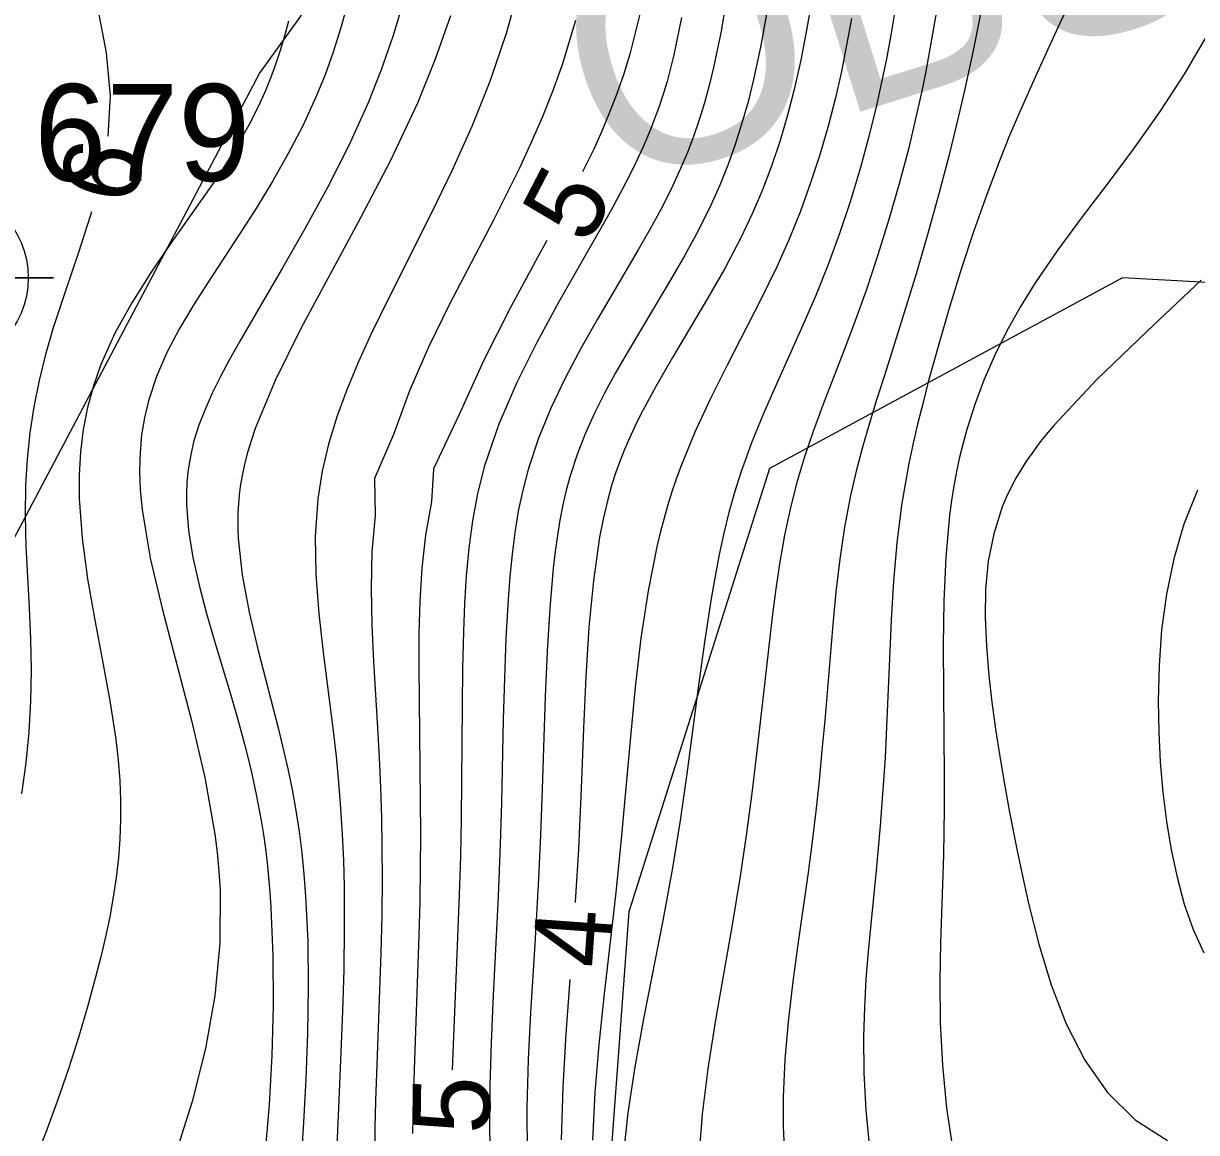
# Model space of a CAD drawing. Extents: x 2602990 to 2605851, y 618069 to 619180.
# Drawn here: x 2603614.58 to 2603644.86, y 618393.15 to 618421.78 of the extents above; entities that cross this region are included whole.
import ezdxf

# ---------------------------------------------------------------- set-up
doc = ezdxf.new("R2010")
doc.units = 0
for name, color, linetype in [('DTM Contours Major', 7, 'Continuous'), ('DTM Contours Major Text', 7, 'Continuous'), ('DTM Contours Minor', 7, 'Continuous'), ('DTM Contours Minor Text', 7, 'Continuous'), ('Exist DTM Breakline', 7, 'Continuous'), ('Exist DTM Breakline Cogo Number', 7, 'Continuous'), ('Exist DTM Breakline Cogo Point CELL', 7, 'Continuous'), ('Exist DTM Crownline', 7, 'Continuous'), ('Exist DTM QL2 LIDAR Elevation Point', 7, 'Continuous'), ('Exist Roads EOP', 7, 'Continuous'), ('PH Exist DTM Obscure Area', 7, 'Continuous'), ('PH Exist DTM Obscure Area Text', 7, 'Continuous')]:
    doc.layers.add(name, color=color, linetype=linetype)

# ---------------------------------------------------------------- blocks, each defined once
blk = doc.blocks.new('EXIST DTM BREAKLINE COGO POINT')
at = {"layer": 'Exist DTM Breakline Cogo Point CELL'}
blk.add_lwpolyline([(0, 0.06), (0, -0.06), (0, 0), (0.06, 0), (-0.06, 0)], dxfattribs=at)
blk.add_circle((0, 0), 0.04688, dxfattribs=at)

msp = doc.modelspace()

# ---------------------------------------------------------------- linework, layer by layer
at = {"layer": 'DTM Contours Major'}
for points in [[(2603634.933, 618422.396), (2603634.799, 618421.608), (2603634.65, 618420.833), (2603634.48, 618420.072), (2603634.308, 618419.41), (2603634.114, 618418.759), (2603633.898, 618418.118), (2603633.658, 618417.487), (2603633.393, 618416.863), (2603633.103, 618416.248), (2603632.687, 618415.457), (2603632.243, 618414.678), (2603631.334, 618413.155), (2603630.902, 618412.41), (2603630.508, 618411.676), (2603630.361, 618411.377), (2603630.223, 618411.079), (2603630.095, 618410.779), (2603629.975, 618410.476), (2603629.866, 618410.168), (2603629.765, 618409.854), (2603629.647, 618409.427), (2603629.543, 618408.984), (2603629.454, 618408.52), (2603629.294, 618407.405), (2603629.18, 618406.197), (2603629.099, 618404.918), (2603629.039, 618403.591), (2603628.986, 618402.238), (2603628.907, 618400.47), (2603628.835, 618399.242), (2603628.825, 618399.095)], [(2603621.42, 618421.835), (2603621.316, 618421.449), (2603621.205, 618421.077), (2603621.085, 618420.716), (2603620.956, 618420.366), (2603620.817, 618420.025), (2603620.62, 618419.594), (2603620.406, 618419.172), (2603620.174, 618418.757), (2603619.926, 618418.345), (2603619.663, 618417.934), (2603619.384, 618417.52), (2603618.371, 618416.083), (2603617.86, 618415.336), (2603617.376, 618414.57), (2603616.941, 618413.782), (2603616.578, 618412.974), (2603616.387, 618412.427), (2603616.237, 618411.869), (2603616.126, 618411.3), (2603616.053, 618410.719), (2603616.018, 618410.124), (2603616.02, 618409.514), (2603616.094, 618408.49), (2603616.238, 618407.441), (2603616.423, 618406.382), (2603616.623, 618405.33), (2603616.813, 618404.299), (2603616.964, 618403.305), (2603617.025, 618402.765), (2603617.065, 618402.239), (2603617.085, 618401.727), (2603617.087, 618401.225), (2603617.069, 618400.733), (2603617.033, 618400.247), (2603616.976, 618399.735), (2603616.9, 618399.226), (2603616.807, 618398.718), (2603616.699, 618398.207), (2603616.577, 618397.691), (2603616.444, 618397.168), (2603616.233, 618396.395), (2603616, 618395.604), (2603615.743, 618394.799), (2603615.462, 618393.981), (2603615.156, 618393.154), (2603614.823, 618392.322)], [(2603628.682, 618397.1), (2603628.579, 618395.701), (2603628.501, 618394.328), (2603628.462, 618392.963)]]:
    msp.add_lwpolyline(points, dxfattribs=at)
at = {"layer": 'DTM Contours Minor'}
for points in [[(2603632.764, 618438.316), (2603631.989, 618433.724), (2603631.744, 618432.205), (2603631.611, 618431.315), (2603631.495, 618430.452), (2603631.404, 618429.682), (2603631.301, 618428.638), (2603631.15, 618426.834), (2603631.05, 618425.701), (2603630.924, 618424.532), (2603630.756, 618423.345), (2603630.531, 618422.156), (2603630.235, 618420.983), (2603630.069, 618420.449), (2603629.884, 618419.92), (2603629.705, 618419.461), (2603629.511, 618418.999), (2603629.301, 618418.534), (2603629.011, 618417.952)], [(2603615.279, 618436.756), (2603615.324, 618435.303), (2603615.407, 618432.97), (2603615.428, 618432.07), (2603615.431, 618431.651), (2603615.428, 618431.25), (2603615.411, 618430.696), (2603615.383, 618430.164), (2603615.345, 618429.641), (2603615.266, 618428.619), (2603615.243, 618428.09), (2603615.246, 618427.539), (2603615.285, 618426.96), (2603615.372, 618426.347), (2603615.591, 618425.381), (2603615.885, 618424.346), (2603616.204, 618423.262), (2603616.498, 618422.148), (2603616.719, 618421.023), (2603616.815, 618419.907), (2603616.76, 618418.873)], [(2603639.662, 618423.925), (2603639.085, 618421.034), (2603638.875, 618420.05), (2603638.723, 618419.386), (2603638.478, 618418.389), (2603638.212, 618417.377), (2603637.928, 618416.359), (2603637.631, 618415.344), (2603637.327, 618414.342), (2603636.814, 618412.721), (2603636.613, 618412.089), (2603636.42, 618411.465), (2603636.239, 618410.843), (2603636.074, 618410.221), (2603635.929, 618409.595), (2603635.775, 618408.779), (2603635.652, 618407.951), (2603635.554, 618407.113), (2603635.472, 618406.267), (2603635.265, 618403.786), (2603635.195, 618403.012), (2603635.118, 618402.235), (2603635.034, 618401.452), (2603634.941, 618400.664), (2603634.839, 618399.869), (2603634.567, 618397.951), (2603634.436, 618396.983), (2603634.323, 618396.012), (2603634.239, 618395.041), (2603634.196, 618394.072), (2603634.197, 618393.315), (2603634.231, 618392.558)], [(2603642.01, 618423.214), (2603641.292, 618421.692), (2603640.695, 618420.391), (2603640.292, 618419.481), (2603640.038, 618418.883), (2603639.792, 618418.274), (2603639.448, 618417.367), (2603639.115, 618416.426), (2603638.797, 618415.461), (2603638.494, 618414.483), (2603638.208, 618413.501), (2603637.94, 618412.525), (2603637.803, 618411.997), (2603637.672, 618411.471), (2603637.551, 618410.945), (2603637.439, 618410.417), (2603637.339, 618409.884), (2603637.252, 618409.344), (2603637.131, 618408.374), (2603637.044, 618407.385), (2603636.982, 618406.386), (2603636.936, 618405.387), (2603636.855, 618403.43), (2603636.823, 618402.828), (2603636.787, 618402.236), (2603636.701, 618401.072), (2603636.596, 618399.918), (2603636.455, 618398.532), (2603636.388, 618397.827), (2603636.331, 618397.111), (2603636.289, 618396.38), (2603636.268, 618395.631), (2603636.277, 618394.695), (2603636.326, 618393.734), (2603636.419, 618392.755)], [(2603627.397, 618422.781), (2603627.038, 618421.523), (2603626.616, 618420.281), (2603626.153, 618419.123), (2603625.645, 618417.992), (2603625.111, 618416.889), (2603624.044, 618414.767), (2603623.549, 618413.75), (2603623.223, 618413.032), (2603622.928, 618412.325), (2603622.672, 618411.624), (2603622.457, 618410.924), (2603622.291, 618410.22), (2603622.177, 618409.507), (2603622.111, 618408.539), (2603622.127, 618407.553), (2603622.202, 618406.552), (2603622.316, 618405.543), (2603622.577, 618403.524), (2603622.652, 618402.855), (2603622.716, 618402.187), (2603622.769, 618401.519), (2603622.81, 618400.849), (2603622.84, 618400.173), (2603622.858, 618399.491), (2603622.864, 618398.428), (2603622.848, 618397.355), (2603622.815, 618396.284), (2603622.728, 618394.191), (2603622.664, 618392.625)], [(2603632.739, 618422.469), (2603632.582, 618421.537), (2603632.397, 618420.644), (2603632.284, 618420.18), (2603632.16, 618419.73), (2603632.025, 618419.292), (2603631.878, 618418.864), (2603631.719, 618418.444), (2603631.546, 618418.032), (2603631.3, 618417.502), (2603631.033, 618416.979), (2603630.749, 618416.458), (2603630.451, 618415.937), (2603629.4, 618414.15), (2603628.978, 618413.404), (2603628.575, 618412.641), (2603628.204, 618411.864), (2603627.878, 618411.073), (2603627.609, 618410.27), (2603627.469, 618409.734), (2603627.355, 618409.192), (2603627.265, 618408.641), (2603627.193, 618408.081), (2603627.137, 618407.508), (2603627.093, 618406.922), (2603627.037, 618405.916), (2603626.998, 618404.877), (2603626.968, 618403.816), (2603626.92, 618401.667), (2603626.89, 618400.6), (2603626.836, 618399.246), (2603626.702, 618396.522), (2603626.654, 618395.457), (2603626.619, 618394.367), (2603626.609, 618393.255), (2603626.634, 618392.124)], [(2603638.228, 618422.542), (2603638.052, 618421.508), (2603637.864, 618420.499), (2603637.763, 618420), (2603637.655, 618419.502), (2603637.435, 618418.571), (2603637.191, 618417.641), (2603636.925, 618416.719), (2603636.641, 618415.808), (2603636.34, 618414.912), (2603636.025, 618414.036), (2603635.757, 618413.331), (2603635.224, 618411.953), (2603634.973, 618411.272), (2603634.742, 618410.589), (2603634.537, 618409.901), (2603634.371, 618409.24), (2603634.23, 618408.568), (2603634.11, 618407.883), (2603634.006, 618407.183), (2603633.912, 618406.466), (2603633.72, 618404.799), (2603633.499, 618402.854), (2603633.376, 618401.845), (2603633.239, 618400.818), (2603633.084, 618399.774), (2603632.875, 618398.517), (2603632.438, 618396.012), (2603632.248, 618394.796), (2603632.102, 618393.626), (2603632.017, 618392.517)], [(2603622.939, 618422.252), (2603622.767, 618421.638), (2603622.576, 618421.037), (2603622.366, 618420.449), (2603622.132, 618419.873), (2603621.792, 618419.138), (2603621.417, 618418.418), (2603621.015, 618417.713), (2603620.594, 618417.022), (2603620.161, 618416.344), (2603619.332, 618415.078), (2603618.953, 618414.482), (2603618.6, 618413.885), (2603618.283, 618413.282), (2603618.015, 618412.667), (2603617.805, 618412.035), (2603617.704, 618411.604), (2603617.632, 618411.161), (2603617.591, 618410.705), (2603617.579, 618410.233), (2603617.596, 618409.743), (2603617.643, 618409.233), (2603617.853, 618407.982), (2603618.167, 618406.641), (2603618.922, 618403.784), (2603619.266, 618402.315), (2603619.525, 618400.853), (2603619.583, 618400.384), (2603619.627, 618399.901), (2603619.656, 618399.405), (2603619.647, 618398.043), (2603619.517, 618396.681), (2603619.276, 618395.319), (2603618.935, 618393.958), (2603618.504, 618392.597)], [(2603624.372, 618422.294), (2603624.112, 618421.438), (2603623.816, 618420.584), (2603623.481, 618419.733), (2603622.981, 618418.63), (2603622.428, 618417.543), (2603621.846, 618416.481), (2603621.258, 618415.456), (2603620.688, 618414.48), (2603620.158, 618413.563), (2603619.903, 618413.105), (2603619.667, 618412.664), (2603619.455, 618412.236), (2603619.269, 618411.819), (2603619.111, 618411.409), (2603618.983, 618411.002), (2603618.916, 618410.734), (2603618.863, 618410.465), (2603618.824, 618410.194), (2603618.8, 618409.921), (2603618.788, 618409.645), (2603618.79, 618409.364), (2603618.844, 618408.693), (2603618.956, 618407.998), (2603619.114, 618407.284), (2603619.308, 618406.554), (2603619.523, 618405.813), (2603619.934, 618404.442), (2603620.115, 618403.814), (2603620.287, 618403.178), (2603620.448, 618402.533), (2603620.592, 618401.875), (2603620.718, 618401.203), (2603620.775, 618400.846), (2603620.825, 618400.484), (2603620.87, 618400.115), (2603620.909, 618399.74), (2603620.942, 618399.357), (2603620.97, 618398.966), (2603621.022, 618397.723), (2603621.028, 618396.434), (2603620.993, 618395.138), (2603620.921, 618393.87), (2603620.817, 618392.67)], [(2603637.079, 618422.096), (2603636.971, 618421.476), (2603636.857, 618420.866), (2603636.735, 618420.262), (2603636.603, 618419.662), (2603636.399, 618418.827), (2603636.172, 618417.997), (2603635.922, 618417.173), (2603635.649, 618416.359), (2603635.353, 618415.554), (2603635.036, 618414.761), (2603634.703, 618413.99), (2603634.017, 618412.471), (2603633.685, 618411.716), (2603633.375, 618410.957), (2603633.098, 618410.192), (2603632.936, 618409.676), (2603632.791, 618409.153), (2603632.661, 618408.62), (2603632.543, 618408.075), (2603632.435, 618407.514), (2603632.335, 618406.936), (2603632.173, 618405.873), (2603632.02, 618404.759), (2603631.709, 618402.414), (2603631.536, 618401.204), (2603631.339, 618399.982), (2603631.097, 618398.669), (2603630.588, 618396.09), (2603630.361, 618394.851), (2603630.18, 618393.665), (2603630.066, 618392.543)], [(2603625.605, 618421.977), (2603625.211, 618420.854), (2603624.752, 618419.721), (2603624.054, 618418.238), (2603623.284, 618416.759), (2603622.495, 618415.307), (2603621.743, 618413.903), (2603621.081, 618412.567), (2603620.564, 618411.323), (2603620.458, 618411.01), (2603620.365, 618410.705), (2603620.288, 618410.405), (2603620.225, 618410.113), (2603620.177, 618409.824), (2603620.149, 618409.601), (2603620.129, 618409.379), (2603620.117, 618409.156), (2603620.112, 618408.934), (2603620.115, 618408.71), (2603620.124, 618408.485), (2603620.224, 618407.55), (2603620.404, 618406.585), (2603620.638, 618405.596), (2603621.167, 618403.568), (2603621.409, 618402.541), (2603621.517, 618402.004), (2603621.612, 618401.466), (2603621.695, 618400.924), (2603621.764, 618400.376), (2603621.821, 618399.822), (2603621.865, 618399.258), (2603621.919, 618398.092), (2603621.932, 618396.904), (2603621.912, 618395.714), (2603621.868, 618394.542), (2603621.809, 618393.409), (2603621.69, 618391.497)], [(2603628.834, 618421.854), (2603628.484, 618420.708), (2603628.239, 618420.026), (2603627.971, 618419.355), (2603627.682, 618418.691), (2603627.374, 618418.03), (2603627.05, 618417.369), (2603626.712, 618416.703), (2603625.583, 618414.53), (2603625.04, 618413.42), (2603624.547, 618412.299), (2603624.133, 618411.172), (2603623.642, 618410.036), (2603623.661, 618409.09), (2603623.577, 618408.14), (2603623.553, 618407.193), (2603623.573, 618406.249), (2603623.62, 618405.311), (2603623.723, 618403.6), (2603623.763, 618402.826), (2603623.796, 618402.052), (2603623.82, 618401.279), (2603623.836, 618400.502), (2603623.84, 618399.722), (2603623.831, 618398.758), (2603623.808, 618397.79), (2603623.74, 618395.86), (2603623.672, 618393.971), (2603623.653, 618393.271), (2603623.641, 618392.58)], [(2603631.572, 618421.928), (2603631.373, 618420.966), (2603631.287, 618420.621), (2603631.195, 618420.284), (2603631.096, 618419.955), (2603630.99, 618419.632), (2603630.875, 618419.314), (2603630.753, 618419), (2603630.58, 618418.594), (2603630.393, 618418.191), (2603630.192, 618417.786), (2603629.978, 618417.378), (2603629.751, 618416.963), (2603629.513, 618416.538), (2603628.401, 618414.595), (2603627.841, 618413.564), (2603627.315, 618412.508), (2603626.853, 618411.436), (2603626.485, 618410.359), (2603626.305, 618409.651), (2603626.17, 618408.943), (2603626.074, 618408.234), (2603626.008, 618407.522), (2603625.965, 618406.805), (2603625.938, 618406.081), (2603625.915, 618405.131), (2603625.902, 618404.17), (2603625.877, 618401.261), (2603625.859, 618400.295), (2603625.838, 618399.518), (2603625.779, 618397.97), (2603625.679, 618395.626), (2603625.648, 618394.774)], [(2603633.763, 618422.022), (2603633.609, 618421.163), (2603633.431, 618420.329), (2603633.288, 618419.759), (2603633.13, 618419.202), (2603632.955, 618418.658), (2603632.764, 618418.125), (2603632.554, 618417.601), (2603632.325, 618417.087), (2603631.998, 618416.427), (2603631.646, 618415.779), (2603631.278, 618415.141), (2603630.162, 618413.279), (2603629.865, 618412.759), (2603629.584, 618412.24), (2603629.323, 618411.718), (2603629.085, 618411.191), (2603628.875, 618410.654), (2603628.695, 618410.104), (2603628.594, 618409.732), (2603628.506, 618409.352), (2603628.429, 618408.962), (2603628.363, 618408.561), (2603628.306, 618408.148), (2603628.257, 618407.72), (2603628.165, 618406.675), (2603628.097, 618405.566), (2603628.048, 618404.41), (2603627.97, 618402.028), (2603627.927, 618400.838), (2603627.875, 618399.707), (2603627.78, 618398.011), (2603627.673, 618396.25), (2603627.612, 618395.035), (2603627.576, 618393.798), (2603627.58, 618392.545)], [(2603635.958, 618421.907), (2603635.832, 618421.217), (2603635.695, 618420.537), (2603635.543, 618419.863), (2603635.354, 618419.124), (2603635.14, 618418.391), (2603634.902, 618417.662), (2603634.638, 618416.936), (2603634.347, 618416.215), (2603634.029, 618415.496), (2603633.62, 618414.651), (2603632.75, 618412.957), (2603632.32, 618412.1), (2603631.916, 618411.231), (2603631.553, 618410.348), (2603631.433, 618410.019), (2603631.321, 618409.687), (2603631.216, 618409.351), (2603631.118, 618409.01), (2603631.027, 618408.664), (2603630.941, 618408.312), (2603630.707, 618407.139), (2603630.521, 618405.912), (2603630.373, 618404.65), (2603630.248, 618403.369), (2603630.021, 618400.821), (2603629.87, 618399.348), (2603629.565, 618396.658), (2603629.434, 618395.423), (2603629.331, 618394.186), (2603629.272, 618392.958)], [(2603645.14, 618421.487), (2603644.547, 618420.466), (2603643.917, 618419.502), (2603643.254, 618418.572), (2603642.579, 618417.669), (2603641.915, 618416.791), (2603641.282, 618415.932), (2603640.702, 618415.087), (2603640.311, 618414.457), (2603639.961, 618413.83), (2603639.65, 618413.204), (2603639.376, 618412.575), (2603639.138, 618411.941), (2603638.934, 618411.3), (2603638.836, 618410.944), (2603638.748, 618410.583), (2603638.668, 618410.218), (2603638.598, 618409.845), (2603638.538, 618409.465), (2603638.486, 618409.076), (2603638.388, 618408), (2603638.338, 618406.876), (2603638.322, 618405.724), (2603638.328, 618404.567), (2603638.353, 618402.327), (2603638.35, 618401.506), (2603638.328, 618400.317), (2603638.254, 618398.048), (2603638.243, 618397.562), (2603638.237, 618397.066), (2603638.249, 618395.992), (2603638.302, 618394.889), (2603638.408, 618393.785), (2603638.577, 618392.709)], [(2603616.339, 618416.92), (2603616.314, 618416.827), (2603615.996, 618415.842), (2603615.662, 618414.874), (2603615.349, 618413.923), (2603615.152, 618413.238), (2603614.986, 618412.56), (2603614.85, 618411.884), (2603614.745, 618411.21), (2603614.673, 618410.536), (2603614.632, 618409.858), (2603614.624, 618409.077), (2603614.646, 618408.29), (2603614.729, 618406.699), (2603614.765, 618405.896), (2603614.78, 618405.088), (2603614.764, 618404.29), (2603614.717, 618403.491), (2603614.64, 618402.692), (2603614.534, 618401.895)], [(2603628.09, 618416.177), (2603627.912, 618415.846), (2603627.165, 618414.461), (2603626.453, 618413.07), (2603625.828, 618411.686), (2603625.168, 618410.282), (2603625.115, 618409.441), (2603624.96, 618408.573), (2603624.863, 618407.716), (2603624.81, 618406.867), (2603624.789, 618406.025), (2603624.787, 618405.186), (2603624.804, 618403.447), (2603624.825, 618401.712), (2603624.829, 618400.845), (2603624.824, 618399.978), (2603624.809, 618399.113), (2603624.786, 618398.247), (2603624.664, 618394.782), (2603624.641, 618393.956), (2603624.628, 618393.129)], [(2603644.98, 618415.154), (2603643.578, 618413.826), (2603642.279, 618412.577), (2603641.178, 618411.406), (2603640.985, 618411.174), (2603640.804, 618410.945), (2603640.635, 618410.718), (2603640.479, 618410.492), (2603640.335, 618410.267), (2603640.202, 618410.042), (2603640.071, 618409.796), (2603639.954, 618409.548), (2603639.849, 618409.299), (2603639.628, 618408.608), (2603639.489, 618407.901), (2603639.419, 618407.18), (2603639.407, 618406.447), (2603639.44, 618405.704), (2603639.505, 618404.952), (2603639.584, 618404.26), (2603639.677, 618403.562), (2603639.785, 618402.858), (2603639.905, 618402.145), (2603640.036, 618401.425), (2603640.232, 618400.428), (2603640.403, 618399.615), (2603640.527, 618399.064), (2603640.792, 618398.014), (2603641.111, 618396.969), (2603641.502, 618395.96), (2603641.982, 618395.021), (2603642.568, 618394.185), (2603643.277, 618393.484), (2603644.111, 618392.945)], [(2603644.891, 618409.732), (2603644.54, 618408.853), (2603644.275, 618407.957), (2603644.086, 618407.046), (2603643.964, 618406.128), (2603643.897, 618405.206), (2603643.875, 618404.287), (2603643.887, 618403.493), (2603643.925, 618402.709), (2603643.991, 618401.938), (2603644.085, 618401.184), (2603644.208, 618400.452), (2603644.36, 618399.745), (2603644.549, 618399.05), (2603644.777, 618398.395), (2603645.049, 618397.788)]]:
    msp.add_lwpolyline(points, dxfattribs=at)
at = {"layer": 'Exist DTM Breakline'}
msp.add_spline([(2603620.929, 618446.882), (2603612.359, 618415.215), (2603610.953, 618372.558), (2603618.76, 618335.828), (2603633.155, 618328.185), (2603650.641, 618336.311)], degree=3, dxfattribs=at)
at = {"layer": 'Exist DTM Crownline'}
msp.add_spline([(2603233.488, 618380.754), (2603285.185, 618400.095), (2603335.457, 618418.629), (2603390.812, 618439.069), (2603440.087, 618457.325), (2603493.996, 618477.231), (2603542.655, 618495.301), (2603600.808, 618516.867), (2603653.659, 618536.362), (2603706.222, 618555.742), (2603764.811, 618577.593), (2603823.52, 618599.847), (2603878.564, 618620.56), (2603937.951, 618643.078), (2603997.369, 618665.789), (2604036.209, 618680.665), (2604055.311, 618688.017)], degree=3, dxfattribs=at)
at = {"layer": 'Exist DTM QL2 LIDAR Elevation Point'}
for p, q in [((2603620, 618420), (2603620, 618420)), ((2603630, 618420), (2603630, 618420)), ((2603640, 618420), (2603640, 618420)), ((2603620, 618410), (2603620, 618410)), ((2603630, 618410), (2603630, 618410)), ((2603640, 618410), (2603640, 618410)), ((2603620, 618400), (2603620, 618400)), ((2603630, 618400), (2603630, 618400)), ((2603640, 618400), (2603640, 618400))]:
    msp.add_line(p, q, dxfattribs=at)
at = {"layer": 'Exist Roads EOP'}
for points in [[(2603230.17, 618389.98), (2603282.929, 618409.597), (2603332.773, 618427.868), (2603388.167, 618448.413), (2603437.203, 618466.721), (2603490.778, 618486.527), (2603539.039, 618504.558), (2603597.451, 618526.156), (2603651.053, 618545.972), (2603705.208, 618566.084), (2603762.02, 618587.183), (2603820.334, 618609.162), (2603876.341, 618629.99), (2603934.909, 618652.28), (2603996.409, 618675.568), (2604033.216, 618689.957), (2604052.01, 618697.199)], [(2604034.633, 618668.486), (2603984.89, 618650.123), (2603936.767, 618631.654), (2603888.195, 618613.335), (2603837.766, 618594.258), (2603782.918, 618573.705), (2603731.939, 618554.39), (2603671.126, 618532.171), (2603621.822, 618514.106), (2603561.545, 618491.877), (2603506.421, 618471.293), (2603452.163, 618451.33), (2603398.364, 618431.316), (2603341.431, 618410.355), (2603281.65, 618388.199), (2603223.033, 618366.475), (2603185.717, 618352.612)]]:
    msp.add_spline(points, degree=3, dxfattribs=at)
at = {"layer": 'PH Exist DTM Obscure Area'}
for points in [[(2603620.673, 618420.489), (2603628.196, 618430.92), (2603632.498, 618435.084), (2603644.551, 618440.041), (2603661.459, 618441.879), (2603676.685, 618446.873), (2603689.92, 618451.256), (2603703.212, 618450.584), (2603689.618, 618436.439), (2603677.658, 618423.371), (2603671.253, 618418.008), (2603656.951, 618414.436), (2603642.952, 618415.217), (2603633.838, 618410.293), (2603630.207, 618398.848), (2603629.291, 618386.376), (2603630.839, 618374.285), (2603630.441, 618367.932)], [(2603608.52, 618362.392), (2603606.297, 618371.772), (2603605.001, 618382.338), (2603605.829, 618392.222), (2603613.423, 618406.769), (2603620.673, 618420.489)]]:
    msp.add_lwpolyline(points, dxfattribs=at)

# ---------------------------------------------------------------- block references
at = {"layer": 'Exist DTM Breakline Cogo Point CELL', "xscale": 50, "yscale": 50}
msp.add_blockref('EXIST DTM BREAKLINE COGO POINT', (2603612.359, 618415.215), dxfattribs=at)

# ---------------------------------------------------------------- texts
at = {"layer": 'DTM Contours Major Text'}
msp.add_text('4', height=2, rotation=85.9011, dxfattribs=at).set_placement((2603629.706, 618397.374))
at = {"layer": 'DTM Contours Minor Text'}
for s, rotation, p in [('6', 77.814, (2603617.43, 618417.038)), ('5', 62.5585, (2603629.148, 618416.018)), ('5', 89.1322, (2603626.613, 618393.106))]:
    msp.add_text(s, height=2, rotation=rotation, dxfattribs=at).set_placement(p)
at = {"layer": 'Exist DTM Breakline Cogo Number'}
msp.add_text('679', height=2.5, dxfattribs=at).set_placement((2603614.859, 618417.715))
at = {"layer": 'PH Exist DTM Obscure Area Text'}
msp.add_text('OBSCURED', height=6, rotation=17.4224, dxfattribs=at).set_placement((2603629.603, 618417.434))

doc.saveas('drawing.dxf')
